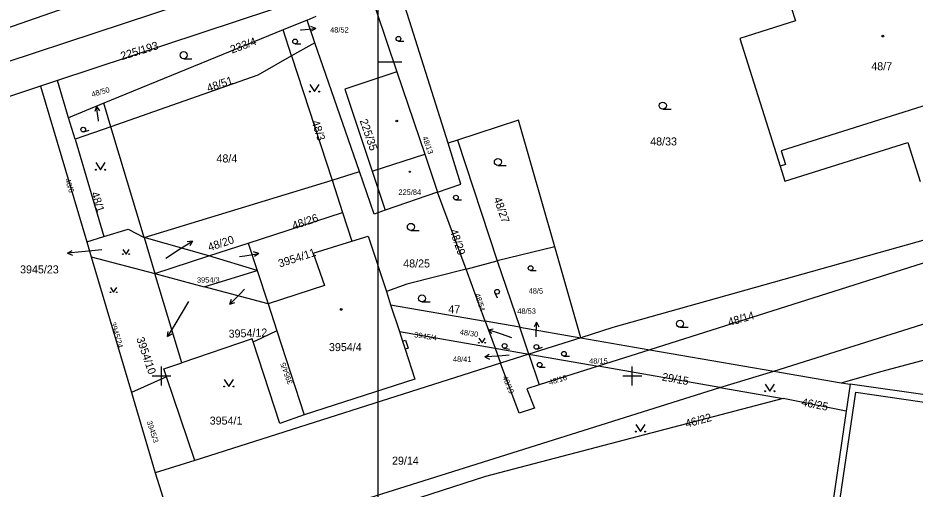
# Model space of a CAD drawing. Extents: x -599970 to -599524, y -1154772 to -1154457.
# Drawn here: x -599915.3 to -599820, y -1154712 to -1154661.9 of the extents above; entities that cross this region are included whole.
import ezdxf

# ---------------------------------------------------------------- set-up
doc = ezdxf.new("R2010")
doc.units = 0
for name, color, linetype in [('Z-KATASTRALNI MAPA', 7, 'Continuous'), ('Z-KRIZKY CTVERCOVE SITE', 7, 'Continuous'), ('Z-RAM ROZPISKA', 7, 'Continuous')]:
    doc.layers.add(name, color=color, linetype=linetype)

msp = doc.modelspace()

# ---------------------------------------------------------------- linework, layer by layer
at = {"layer": 'Z-KATASTRALNI MAPA'}
for p, q in [((-599884.26, -1154659.72), (-599911.05, -1154668.58)), ((-599884.54, -1154662.16), (-599883.56, -1154661.76)), ((-599884.54, -1154662.16), (-599887.08, -1154663.2)), ((-599883.71, -1154664.58), (-599884.54, -1154662.16)), ((-599883.625, -1154663.059), (-599884.146, -1154662.853)), ((-599887.08, -1154663.2), (-599906.14, -1154671.01)), ((-599886.18, -1154665.96), (-599887.08, -1154663.2)), ((-599885.24, -1154663.2), (-599885.12, -1154663.19)), ((-599885.12, -1154663.19), (-599883.625, -1154663.059)), ((-599883.625, -1154663.059), (-599884.102, -1154663.353)), ((-599883.71, -1154664.58), (-599886.18, -1154665.96)), ((-599885.807, -1154664.69), (-599885.221, -1154664.69)), ((-599878.97, -1154678.25), (-599883.71, -1154664.58)), ((-599874.838, -1154664.4), (-599874.252, -1154664.4)), ((-599897.647, -1154666.27), (-599896.772, -1154666.27)), ((-599886.18, -1154665.96), (-599881.89, -1154679.19)), ((-599875, -1154667.65), (-599872.04, -1154676.42)), ((-599911.05, -1154668.58), (-599912.85, -1154669.18)), ((-599909.87, -1154672.54), (-599911.05, -1154668.58)), ((-599912.85, -1154669.18), (-599939.53, -1154678.01)), ((-599912.85, -1154669.18), (-599907.95, -1154685.72)), ((-599906.14, -1154671.01), (-599909.87, -1154672.54)), ((-599906.919, -1154671.364), (-599907.097, -1154671.895)), ((-599906.71, -1154672.85), (-599906.919, -1154671.364)), ((-599906.919, -1154671.364), (-599906.601, -1154671.825)), ((-599905.39, -1154673.5), (-599906.14, -1154671.01)), ((-599818.56, -1154671.14), (-599834.18, -1154676.08)), ((-599846.757, -1154671.63), (-599845.882, -1154671.63)), ((-599909.19, -1154674.84), (-599909.87, -1154672.54)), ((-599906.7, -1154672.91), (-599906.71, -1154672.85)), ((-599905.39, -1154673.5), (-599909.19, -1154674.84)), ((-599908.238, -1154674.049), (-599907.68, -1154673.868)), ((-599901.85, -1154685.26), (-599905.39, -1154673.5)), ((-599909.19, -1154674.84), (-599906.13, -1154685.18)), ((-599868.58, -1154674.92), (-599869.54, -1154675.24)), ((-599868.58, -1154674.92), (-599864.35, -1154687.75)), ((-599779.39, -1154675.37), (-599848.12, -1154697.2)), ((-599834.18, -1154676.08), (-599833.72, -1154677.53)), ((-599877.63, -1154678.21), (-599872.04, -1154676.42)), ((-599872.04, -1154676.42), (-599870.68, -1154680.45)), ((-599864.277, -1154677.62), (-599863.402, -1154677.62)), ((-599833.72, -1154677.53), (-599834.28, -1154677.71)), ((-599881.89, -1154679.19), (-599878.97, -1154678.25)), ((-599877.63, -1154678.21), (-599876.23, -1154682.37)), ((-599901.85, -1154685.26), (-599881.89, -1154679.19)), ((-599881.89, -1154679.19), (-599880.78, -1154682.62)), ((-599870.68, -1154680.45), (-599876.23, -1154682.37)), ((-599867.66, -1154688.65), (-599870.68, -1154680.45)), ((-599868.728, -1154681.28), (-599868.142, -1154681.28)), ((-599890.79, -1154685.87), (-599880.78, -1154682.62)), ((-599873.517, -1154684.52), (-599872.642, -1154684.52)), ((-599907.95, -1154685.72), (-599906.13, -1154685.18)), ((-599907.95, -1154685.72), (-599907.47, -1154687.32)), ((-599901.85, -1154685.26), (-599900.7, -1154689.09)), ((-599894.97, -1154687.23), (-599901.85, -1154685.26)), ((-599897.98, -1154686.46), (-599896.708, -1154685.665)), ((-599896.708, -1154685.665), (-599897.265, -1154685.718)), ((-599896.708, -1154685.665), (-599897, -1154686.143)), ((-599883.88, -1154686.93), (-599879.79, -1154685.66)), ((-599909.973, -1154686.957), (-599909.5, -1154686.656)), ((-599906.33, -1154686.57), (-599908.48, -1154686.8)), ((-599899.55, -1154687.46), (-599897.98, -1154686.46)), ((-599894.97, -1154687.23), (-599890.79, -1154685.87)), ((-599890.79, -1154685.87), (-599889.85, -1154688.78)), ((-599858.24, -1154686.27), (-599864.35, -1154687.75)), ((-599855.48, -1154695.93), (-599858.24, -1154686.27)), ((-599908.48, -1154686.8), (-599909.973, -1154686.957)), ((-599909.973, -1154686.957), (-599909.448, -1154687.154)), ((-599907.47, -1154687.32), (-599900.7, -1154689.09)), ((-599907.47, -1154687.32), (-599903.19, -1154701.76)), ((-599900.7, -1154689.09), (-599894.97, -1154687.23)), ((-599889.85, -1154688.78), (-599894.97, -1154687.23)), ((-599891.71, -1154687.31), (-599891.16, -1154687.22)), ((-599891.16, -1154687.22), (-599889.682, -1154686.96)), ((-599889.682, -1154686.96), (-599890.219, -1154686.8)), ((-599889.682, -1154686.96), (-599890.132, -1154687.293)), ((-599883.88, -1154686.93), (-599882.68, -1154690.39)), ((-599867.66, -1154688.65), (-599864.35, -1154687.75)), ((-599865.62, -1154694.17), (-599867.66, -1154688.65)), ((-599864.35, -1154687.75), (-599861.96, -1154694.81)), ((-599897.84, -1154698.6), (-599900.7, -1154689.09)), ((-599900.7, -1154689.09), (-599895.46, -1154690.52)), ((-599895.46, -1154690.52), (-599889.85, -1154688.78)), ((-599889.85, -1154688.78), (-599888.69, -1154692.34)), ((-599860.797, -1154688.78), (-599860.211, -1154688.78)), ((-599823.45, -1154699.48), (-599786.94, -1154689.6)), ((-599888.69, -1154692.34), (-599895.46, -1154690.52)), ((-599882.68, -1154690.39), (-599888.69, -1154692.34)), ((-599891.69, -1154691.28), (-599892.733, -1154692.36)), ((-599891.19, -1154690.76), (-599891.69, -1154691.28)), ((-599876.12, -1154691.03), (-599875.67, -1154692.43)), ((-599864.589, -1154691.142), (-599864.351, -1154691.678)), ((-599897.14, -1154692.07), (-599898.58, -1154694.52)), ((-599892.733, -1154692.36), (-599892.564, -1154691.825)), ((-599892.733, -1154692.36), (-599892.204, -1154692.173)), ((-599888.69, -1154692.34), (-599887.76, -1154695.18)), ((-599875.67, -1154692.43), (-599874.74, -1154695.27)), ((-599875.67, -1154692.43), (-599865.62, -1154694.17)), ((-599872.336, -1154692.12), (-599871.461, -1154692.12)), ((-599861.96, -1154694.81), (-599865.62, -1154694.17)), ((-599865.62, -1154694.17), (-599864.56, -1154697.05)), ((-599860.174, -1154694.279), (-599860.433, -1154694.776)), ((-599860.2, -1154695.78), (-599860.174, -1154694.279)), ((-599860.174, -1154694.279), (-599859.932, -1154694.785)), ((-599898.58, -1154694.52), (-599899.353, -1154695.806)), ((-599899.353, -1154695.806), (-599899.309, -1154695.248)), ((-599887.76, -1154695.18), (-599884.84, -1154704.13)), ((-599874.74, -1154695.27), (-599864.56, -1154697.05)), ((-599865.319, -1154695.072), (-599864.764, -1154694.998)), ((-599863.9, -1154695.56), (-599865.319, -1154695.072)), ((-599865.319, -1154695.072), (-599864.927, -1154695.471)), ((-599861.96, -1154694.81), (-599855.48, -1154695.93)), ((-599860.98, -1154697.68), (-599861.96, -1154694.81)), ((-599844.927, -1154694.82), (-599844.052, -1154694.82)), ((-599899.353, -1154695.806), (-599898.88, -1154695.506)), ((-599874.4, -1154696.3), (-599874.12, -1154697.15)), ((-599874.1, -1154696.2), (-599873.82, -1154697.05)), ((-599862.8, -1154695.94), (-599863.9, -1154695.56)), ((-599855.48, -1154695.93), (-599860.98, -1154697.68)), ((-599860.2, -1154695.82), (-599860.2, -1154695.78)), ((-599855.48, -1154695.93), (-599848.12, -1154697.2)), ((-599864.56, -1154697.05), (-599860.98, -1154697.68)), ((-599864.56, -1154697.05), (-599863.98, -1154698.63)), ((-599863.618, -1154697.041), (-599863.042, -1154697.153)), ((-599860.098, -1154697.139), (-599859.547, -1154696.938)), ((-599848.12, -1154697.2), (-599853.64, -1154698.96)), ((-599848.12, -1154697.2), (-599834.98, -1154699.48)), ((-599865.677, -1154697.975), (-599865.195, -1154697.69)), ((-599864.18, -1154697.87), (-599865.677, -1154697.975)), ((-599865.677, -1154697.975), (-599865.16, -1154698.19)), ((-599863.09, -1154697.79), (-599864.18, -1154697.87)), ((-599860.98, -1154697.68), (-599863.98, -1154698.63)), ((-599860.98, -1154697.68), (-599859.89, -1154700.95)), ((-599860.98, -1154697.68), (-599853.64, -1154698.96)), ((-599857.258, -1154697.88), (-599856.672, -1154697.88)), ((-599863.98, -1154698.63), (-599896.47, -1154708.97)), ((-599853.64, -1154698.96), (-599859.89, -1154700.95)), ((-599859.838, -1154699.05), (-599859.252, -1154699.05)), ((-599840.69, -1154701.22), (-599853.64, -1154698.96)), ((-599899.46, -1154700.07), (-599903.19, -1154701.76)), ((-599896.47, -1154708.97), (-599899.46, -1154700.07)), ((-599840.69, -1154701.22), (-599834.98, -1154699.48)), ((-599834.98, -1154699.48), (-599827.8, -1154700.72)), ((-599827.8, -1154700.72), (-599823.45, -1154699.48)), ((-599827.8, -1154700.72), (-599826.85, -1154700.87)), ((-599826.85, -1154700.87), (-599827.27, -1154703.72)), ((-599817.9, -1154702.14), (-599826.85, -1154700.87)), ((-599903.19, -1154701.76), (-599900.66, -1154710.3)), ((-599840.69, -1154701.22), (-599833.96, -1154702.4)), ((-599829.05, -1154720.77), (-599826.27, -1154701.73)), ((-599826.27, -1154701.73), (-599815.09, -1154703.32)), ((-599827.27, -1154703.72), (-599833.96, -1154702.4)), ((-599896.47, -1154708.97), (-599900.66, -1154710.3)), ((-599900.66, -1154710.3), (-599897.83, -1154719.36))]:
    msp.add_line(p, q, dxfattribs=at)
for points in [[(-599910.57, -1154658.56), (-599910.18, -1154660.87), (-599920.69, -1154664.5), (-599927.36, -1154625.26), (-599920.83, -1154624.14)], [(-599823.76, -1154647.57), (-599823.51, -1154648.36), (-599820.72, -1154657.18), (-599822.53, -1154657.75), (-599822.61, -1154657.52), (-599833.11, -1154660.84), (-599832.67, -1154662.25), (-599838.58, -1154664.12), (-599834.28, -1154677.71), (-599833.78, -1154679.29), (-599820.75, -1154675.17), (-599819.44, -1154679.31)], [(-599879.03, -1154654.26), (-599944.63, -1154675.91), (-599945.27, -1154676.15)], [(-599876.86, -1154657.38), (-599878.31, -1154657.85), (-599875, -1154667.65)], [(-599869.54, -1154675.24), (-599874.55, -1154659.42), (-599873.87, -1154658.89)], [(-599886.18, -1154665.96), (-599889.78, -1154668.01), (-599905.39, -1154673.5)], [(-599875, -1154667.65), (-599880.54, -1154669.51), (-599877.63, -1154678.21)], [(-599884.26, -1154669.009), (-599883.76, -1154669.76), (-599883.26, -1154669.009)], [(-599834.98, -1154699.48), (-599751.66, -1154673.18), (-599740.79, -1154669.9), (-599738.46, -1154669.48), (-599735.86, -1154669.61), (-599733.7, -1154670.53), (-599731.62, -1154671.85), (-599729.9, -1154673.34)], [(-599858.24, -1154686.27), (-599862.1, -1154672.8), (-599868.58, -1154674.92)], [(-599870.68, -1154680.45), (-599868.2, -1154679.59), (-599869.54, -1154675.24)], [(-599779.65, -1154674.5), (-599852.06, -1154694.84), (-599855.48, -1154695.93)], [(-599906.98, -1154677.319), (-599906.48, -1154678.07), (-599905.98, -1154677.319)], [(-599876.23, -1154682.37), (-599877.4, -1154682.78), (-599878.97, -1154678.25)], [(-599880.78, -1154682.62), (-599879.79, -1154685.66), (-599878.06, -1154685.12), (-599876.12, -1154691.03)], [(-599906.13, -1154685.18), (-599903.55, -1154684.4), (-599901.85, -1154685.26)], [(-599904.105, -1154686.537), (-599903.77, -1154687.04), (-599903.435, -1154686.537)], [(-599867.66, -1154688.65), (-599873.95, -1154690.24), (-599876.12, -1154691.03)], [(-599905.425, -1154690.597), (-599905.09, -1154691.1), (-599904.755, -1154690.597)], [(-599887.76, -1154695.18), (-599890.06, -1154696.28), (-599890.26, -1154696.38)], [(-599874.74, -1154695.27), (-599874.4, -1154696.3), (-599874.1, -1154696.2)], [(-599890.26, -1154696.38), (-599890.37, -1154696.05), (-599897.84, -1154698.6)], [(-599866.295, -1154695.957), (-599865.96, -1154696.46), (-599865.625, -1154695.957)], [(-599884.84, -1154704.13), (-599887.44, -1154705.04), (-599890.26, -1154696.38)], [(-599873.82, -1154697.05), (-599874.12, -1154697.15), (-599873.08, -1154700.34), (-599884.84, -1154704.13)], [(-599899.46, -1154700.07), (-599899.74, -1154699.25), (-599897.84, -1154698.6)], [(-599859.89, -1154700.95), (-599861.19, -1154701.36), (-599860.4, -1154703.42), (-599862.02, -1154703.94), (-599863.98, -1154698.63)], [(-599893.35, -1154700.36), (-599892.85, -1154701.11), (-599892.35, -1154700.36)], [(-599835.9, -1154700.87), (-599835.4, -1154701.62), (-599834.9, -1154700.87)], [(-599891.67, -1154719.24), (-599890.93, -1154718.08), (-599889.79, -1154717), (-599888.53, -1154716.29), (-599840.69, -1154701.22)], [(-599833.96, -1154702.4), (-599865.59, -1154710.66), (-599886.42, -1154717.4), (-599891.67, -1154719.24)], [(-599827.27, -1154703.72), (-599829.64, -1154719.98), (-599830.51, -1154719.86), (-599830.65, -1154720.78), (-599831.6, -1154726.85)], [(-599849.63, -1154705.15), (-599849.13, -1154705.9), (-599848.63, -1154705.15)]]:
    msp.add_lwpolyline(points, dxfattribs=at)
for centre, radius in [((-599874.838, -1154664.149), 0.251), ((-599823.383, -1154663.87), 0.0875), ((-599885.808, -1154664.439), 0.251), ((-599897.646, -1154665.895), 0.375), ((-599884.26, -1154669.76), 0.05), ((-599883.26, -1154669.76), 0.05), ((-599846.756, -1154671.255), 0.375), ((-599875.013, -1154672.9), 0.0875), ((-599908.315, -1154673.81), 0.251), ((-599864.276, -1154677.245), 0.375), ((-599906.98, -1154678.07), 0.05), ((-599905.98, -1154678.07), 0.05), ((-599873.632, -1154678.28), 0.0586), ((-599868.728, -1154681.029), 0.251), ((-599873.516, -1154684.145), 0.375), ((-599904.105, -1154687.04), 0.0335), ((-599903.435, -1154687.04), 0.0335), ((-599860.798, -1154688.529), 0.251), ((-599905.425, -1154691.1), 0.0335), ((-599904.755, -1154691.1), 0.0335), ((-599872.336, -1154691.745), 0.375), ((-599864.359, -1154691.04), 0.251), ((-599880.913, -1154692.92), 0.0875), ((-599844.926, -1154694.445), 0.375), ((-599866.295, -1154696.46), 0.0335), ((-599865.625, -1154696.46), 0.0335), ((-599863.57, -1154696.794), 0.251), ((-599860.184, -1154696.903), 0.251), ((-599857.258, -1154697.629), 0.251), ((-599859.838, -1154698.799), 0.251), ((-599893.35, -1154701.11), 0.05), ((-599892.35, -1154701.11), 0.05), ((-599835.9, -1154701.62), 0.05), ((-599834.9, -1154701.62), 0.05), ((-599849.63, -1154705.9), 0.05), ((-599848.63, -1154705.9), 0.05)]:
    msp.add_circle(centre, radius, dxfattribs=at)
at = {"layer": 'Z-KRIZKY CTVERCOVE SITE'}
for p, q in [((-599900, -1154701), (-599900, -1154699)), ((-599850, -1154701), (-599850, -1154699)), ((-599899, -1154700), (-599901, -1154700)), ((-599849, -1154700), (-599851, -1154700))]:
    msp.add_line(p, q, dxfattribs=at)
at = {"layer": 'Z-RAM ROZPISKA'}
msp.add_line((-599874.48, -1154666.65), (-599876.98, -1154666.65), dxfattribs=at)
msp.add_lwpolyline([(-599876.98, -1154456.65), (-599579.98, -1154456.65), (-599579.98, -1154771.65), (-599876.98, -1154771.65)], close=True, dxfattribs=at)

# ---------------------------------------------------------------- texts
at = {"layer": 'Z-KATASTRALNI MAPA'}
for s, height, p in [('48/52', 0.57, (-599882.09, -1154663.49)), ('48/7', 0.85, (-599824.615, -1154667.5)), ('48/33', 0.85, (-599848.097, -1154675.49)), ('48/4', 0.85, (-599894.165, -1154677.3)), ('225/84', 0.57, (-599874.836, -1154680.74)), ('48/25', 0.85, (-599874.33, -1154688.46)), ('3945/23', 0.85, (-599915.026, -1154689.09)), ('3954/3', 0.57, (-599896.236, -1154690.07)), ('48/5', 0.57, (-599861.005, -1154691.24)), ('47', 0.85, (-599869.542, -1154693.32)), ('48/53', 0.57, (-599862.21, -1154693.38)), ('3954/4', 0.85, (-599882.218, -1154697.35)), ('48/41', 0.57, (-599869.047, -1154698.49)), ('48/15', 0.57, (-599854.579, -1154698.68)), ('3954/1', 0.85, (-599894.884, -1154705.16)), ('29/14', 0.85, (-599875.519, -1154709.42))]:
    msp.add_text(s, height=height, dxfattribs=at).set_placement(p)
for s, height, rotation, p in [('225/193', 0.85, 17, (-599904.199, -1154666.424)), ('233/4', 0.85, 20, (-599892.519, -1154665.729)), ('48/51', 0.85, 19, (-599895.023, -1154669.834)), ('48/50', 0.57, 16, (-599907.35, -1154670.35)), ('48/3', 0.85, 288, (-599884.072, -1154672.971)), ('225/35', 0.85, 289, (-599878.964, -1154672.846)), ('48/13', 0.57, 290, (-599872.317, -1154674.622)), ('48/6', 0.57, 287, (-599910.252, -1154679.102)), ('48/1', 0.85, 288, (-599907.504, -1154680.568)), ('48/27', 0.85, 289, (-599864.739, -1154681.128)), ('48/26', 0.85, 19, (-599885.961, -1154684.455)), ('48/29', 0.85, 289, (-599869.405, -1154684.549)), ('48/20', 0.85, 18, (-599894.92, -1154686.73)), ('3954/11', 0.85, 18, (-599887.44, -1154688.47)), ('48/54', 0.57, 288, (-599866.753, -1154691.302)), ('48/14', 0.85, 16, (-599839.706, -1154694.699)), ('3945/24', 0.57, 287, (-599905.432, -1154694.351)), ('3954/12', 0.85, 2, (-599892.859, -1154695.933)), ('3945/4', 0.57, 351, (-599873.19, -1154695.867)), ('48/30', 0.57, 352, (-599868.353, -1154695.586)), ('3954/10', 0.85, 289, (-599902.689, -1154696.014)), ('3954/5', 0.57, 110, (-599886.047, -1154700.756)), ('48/19', 0.57, 293, (-599863.808, -1154700.12)), ('48/16', 0.57, 17, (-599858.768, -1154700.965)), ('29/15', 0.85, 350, (-599846.888, -1154700.472)), ('46/25', 0.85, 349, (-599832.074, -1154703.151)), ('3945/3', 0.57, 288, (-599901.58, -1154704.855)), ('46/22', 0.85, 15, (-599844.249, -1154705.493))]:
    msp.add_text(s, height=height, rotation=rotation, dxfattribs=at).set_placement(p)

doc.saveas('drawing.dxf')
